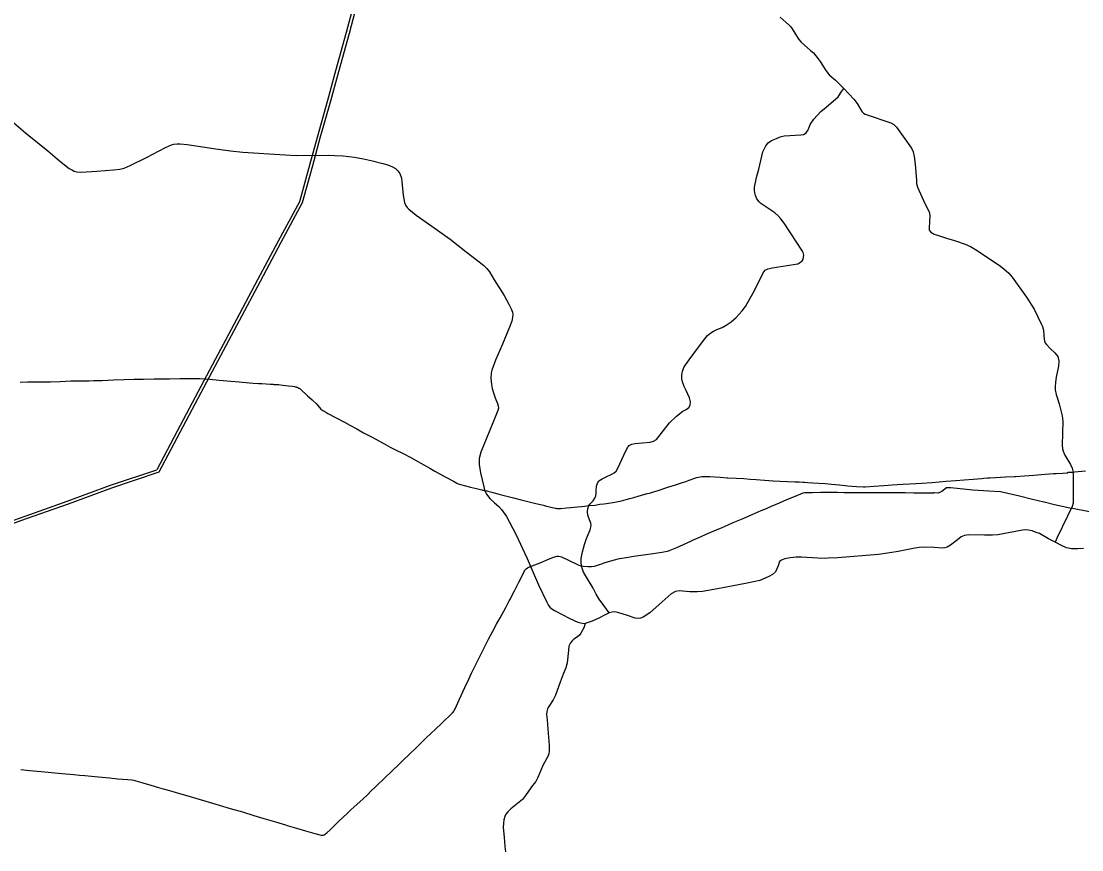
# Model space of a CAD drawing. Extents: x -789162 to -606354, y -1062736 to -945481.
# Drawn here: x -708533 to -703238, y -976168 to -972031 of the extents above; entities that cross this region are included whole.
import ezdxf

# ---------------------------------------------------------------- set-up
doc = ezdxf.new("R2010")
doc.units = 0
for name, color, linetype in [('_SIRSI VZTAHY_ELEKTRICKE VEDENI VN 110 kV S', 7, 'Continuous'), ('_SIRSI VZTAHY_SILNICE III TRIDY_STAV', 7, 'Continuous'), ('_SIRSI VZTAHY_VTL PLYNOVOD', 7, 'Continuous')]:
    doc.layers.add(name, color=color, linetype=linetype)

msp = doc.modelspace()

# ---------------------------------------------------------------- linework, layer by layer
at = {"layer": '_SIRSI VZTAHY_ELEKTRICKE VEDENI VN 110 kV S'}
for points in [[(-706850.7, -971861.4), (-706910.2, -972087.9), (-706963.1, -972279.4), (-707003.6, -972426.2), (-707055.9, -972611.2), (-707092.8, -972749.2), (-707144.3, -972932.7), (-707249.4, -973129.3), (-707352.9, -973322.9), (-707457.3, -973519.4), (-707563.8, -973719.3), (-707664.7, -973908.1), (-707754.2, -974076.9), (-707855.6, -974270.6)], [(-706838.7, -971874), (-706895.7, -972091.8), (-706948.7, -972283.5), (-706989.2, -972430.5), (-707041.5, -972615.4), (-707078.4, -972753.3), (-707130.3, -972938.4), (-707236.1, -973136.3), (-707339.6, -973329.8), (-707444, -973526.5), (-707550.6, -973726.3), (-707651.4, -973915.1), (-707741, -974083.9), (-707845.1, -974282.7)], [(-708712.9, -974572), (-708513.7, -974501.4), (-708303.5, -974427.2), (-708087.2, -974347.6), (-707855.6, -974270.6)], [(-707845.1, -974282.7), (-708082.1, -974361.7), (-708298.3, -974441.3), (-708508.6, -974515.5), (-708707.8, -974586.2)]]:
    msp.add_lwpolyline(points, dxfattribs=at)
at = {"layer": '_SIRSI VZTAHY_SILNICE III TRIDY_STAV'}
for points in [[(-704744, -972011.7), (-704699.5, -972050.2), (-704692, -972056.7), (-704686.7, -972063.4), (-704651.1, -972121.8), (-704639.2, -972135.8), (-704591.8, -972177.4), (-704578.1, -972189.7), (-704554.3, -972218.2), (-704544.7, -972232.7), (-704516.4, -972276.8), (-704498.7, -972299.1), (-704467.2, -972325.2), (-704425.7, -972367.2)], [(-705598, -974984.8), (-705619.4, -974955.3), (-705647, -974916.8), (-705661.8, -974892.1), (-705676.9, -974861.5), (-705715.4, -974798.1), (-705724.9, -974781.2), (-705732.7, -974761.1), (-705737.2, -974737.5), (-705737.1, -974713.4), (-705730.6, -974680.3), (-705720.8, -974644), (-705711, -974613.6), (-705697.8, -974582.4), (-705692.2, -974570), (-705689.1, -974556.5), (-705688, -974546.4), (-705689.9, -974537.7), (-705695.3, -974520.4), (-705704, -974497.6), (-705705.5, -974480.5), (-705704.4, -974464.4), (-705699.4, -974451.1), (-705694.5, -974441.6), (-705677.4, -974424.7), (-705668.7, -974412.3), (-705663.8, -974401), (-705662.6, -974389), (-705662.9, -974375.5), (-705660.5, -974352.2), (-705656.6, -974336.6), (-705649.7, -974325.7), (-705632.7, -974315.5), (-705612.2, -974305.5), (-705584.9, -974292.7), (-705572.2, -974285), (-705563.3, -974277.2), (-705554.7, -974262.5), (-705523.8, -974198.3), (-705506.6, -974158.9), (-705497.2, -974150), (-705483.8, -974143.3), (-705469.4, -974138.9), (-705430.5, -974136.1), (-705393.3, -974133.3), (-705376.6, -974128.3), (-705361.6, -974119.6), (-705338.3, -974089.9), (-705296.9, -974036.4), (-705262, -974003.5), (-705229.7, -973977.4), (-705213, -973969.7), (-705199.8, -973959.8), (-705193.7, -973948.4), (-705191.6, -973931.8), (-705196.8, -973911.9), (-705213.7, -973875), (-705222.5, -973854.7), (-705231.1, -973831), (-705234, -973816.5), (-705234.9, -973797.5), (-705231.1, -973778.5), (-705223.5, -973756.2), (-705198.5, -973721.5), (-705151.4, -973659), (-705120.4, -973617.4), (-705107.4, -973600.1), (-705090.8, -973586.3), (-705077.4, -973578.8), (-705059.6, -973570.9), (-705033.4, -973560.7), (-705013, -973549), (-704988.5, -973532.3), (-704962.8, -973509.5), (-704933.7, -973476.7), (-704917.6, -973455.3), (-704879.1, -973386.9), (-704843.9, -973319.5), (-704828.9, -973287.8), (-704818.4, -973274.7), (-704805.6, -973267.2), (-704781.8, -973261.6), (-704751.9, -973257.7), (-704709.4, -973250.3), (-704668, -973244.4), (-704655.1, -973241.5), (-704642.6, -973234.6), (-704634.4, -973227.5), (-704629.8, -973218.9), (-704627.3, -973210.3), (-704625.4, -973198.9), (-704628.4, -973186.5), (-704632.4, -973178.7), (-704723.8, -973039.9), (-704740, -973017.7), (-704753.6, -973002.4), (-704770.1, -972988.3), (-704806.1, -972963.6), (-704825.5, -972951.8), (-704840.6, -972940.6), (-704849.1, -972932.1), (-704859.6, -972917.9), (-704867.2, -972901), (-704870.7, -972888.3), (-704872.1, -972874.4), (-704871.5, -972860.2), (-704868.8, -972843.5), (-704859.6, -972804.7), (-704850.2, -972770.5), (-704829.7, -972683.2), (-704822.8, -972666), (-704815.4, -972653.6), (-704803.5, -972638.9), (-704787.8, -972627.4), (-704761.7, -972615.8), (-704744, -972609.1), (-704723.6, -972602.8), (-704641.3, -972598.3), (-704627.3, -972596.3), (-704614.3, -972588.8), (-704604.8, -972573.2), (-704593.9, -972547.4), (-704576, -972519.8), (-704540.1, -972482.1), (-704513.6, -972459.6), (-704454.5, -972409.1), (-704436.8, -972379.7), (-704425.7, -972367.2)], [(-704425.7, -972367.2), (-704375.6, -972420.5), (-704360.3, -972442.4), (-704337, -972481.8), (-704328.5, -972489.7), (-704319.3, -972495.6), (-704192.2, -972537.6), (-704176.6, -972546.1), (-704163, -972559.8), (-704088.3, -972664.9), (-704080.6, -972682.8), (-704074.8, -972706.5), (-704070.3, -972745.1), (-704064, -972826.9), (-704062.9, -972840.5), (-704057.9, -972859), (-704021.2, -972941.2), (-703999.6, -972983.4), (-703996.5, -972998.9), (-703998, -973033), (-703999.6, -973062.4), (-703999.6, -973073.7), (-703992.2, -973083.8), (-703975.5, -973093.4), (-703948.2, -973102.7), (-703914.2, -973113.6), (-703872.8, -973126.5), (-703821.1, -973144.2), (-703793.3, -973156.5), (-703769.4, -973171.3), (-703649.9, -973249.7), (-703626.8, -973266.9), (-703602.8, -973288.6), (-703585.9, -973309), (-703513.9, -973408.7), (-703476.6, -973469.4), (-703439.2, -973545.5), (-703435, -973555), (-703428.8, -973573.3), (-703428.3, -973600.6), (-703426.2, -973619.2), (-703421.9, -973635), (-703414.9, -973645), (-703395.9, -973664.3), (-703372.3, -973687.3), (-703358.4, -973704.8), (-703353.5, -973726.6), (-703355.2, -973752.7), (-703365.4, -973808.3), (-703369.9, -973832.8), (-703371.1, -973856), (-703371, -973871.2), (-703366, -973893.9), (-703360.7, -973909.7), (-703351.4, -973941.3), (-703335.3, -974001.8), (-703332.6, -974028.1), (-703335.3, -974147.9), (-703333.8, -974165.6), (-703330.6, -974177.8), (-703322.2, -974198.1), (-703295, -974244.8), (-703286.6, -974262.5), (-703281.3, -974282.3), (-703280.8, -974418.4), (-703281.8, -974437.4), (-703286.6, -974454.3), (-703309.2, -974502.4), (-703360.6, -974607.8), (-703370.9, -974632.4)], [(-708569.4, -972538.8), (-708510.8, -972588.1), (-708451, -972637.3), (-708400.5, -972677.5), (-708352.6, -972717.5), (-708325.6, -972741), (-708292.7, -972766.5), (-708277.5, -972774.6), (-708268, -972779.2), (-708255.8, -972782.6), (-708234.9, -972785.2), (-708154.6, -972779.7), (-708071.8, -972773.6), (-708041.2, -972768.9), (-708018.2, -972764.1), (-707989.4, -972751.7), (-707907, -972710.7), (-707812.5, -972662.3), (-707782.6, -972648.7), (-707770.6, -972645.5), (-707754.7, -972642.9), (-707739.5, -972642.9), (-707703.9, -972646.4), (-707561.3, -972667.8), (-707488.3, -972678.3), (-707426.6, -972684.2), (-707214.3, -972698.1), (-707160.6, -972701.2), (-706999.6, -972700.5), (-706966.7, -972701.3), (-706925.6, -972703.4), (-706869.5, -972709.7), (-706823.6, -972718.3), (-706779.1, -972728), (-706726.9, -972741.1), (-706702.8, -972748.8), (-706679.7, -972758), (-706663.4, -972766.2), (-706652.7, -972777.3), (-706643.2, -972791.9), (-706635, -972814.1), (-706632, -972832), (-706625.3, -972899.9), (-706623.1, -972917.9), (-706619.4, -972935.6), (-706613.5, -972949.8), (-706605.6, -972960.9), (-706597.7, -972969.8), (-706560.6, -972999.7), (-706482.8, -973054.4), (-706391.8, -973119.2), (-706311.1, -973181.9), (-706261.7, -973220.5), (-706223.6, -973250.9), (-706208.7, -973266.3), (-706195.7, -973283), (-706171.1, -973321.6), (-706121.7, -973400.7), (-706098.9, -973443.2), (-706086.2, -973467.6), (-706080.6, -973482.8), (-706079.2, -973494.3), (-706079.8, -973510.8), (-706084, -973529.2), (-706095.1, -973558.8), (-706129.4, -973643.7), (-706164.4, -973723.6), (-706183.4, -973772.4), (-706186.8, -973785.7), (-706187.8, -973813.4), (-706185.2, -973844.5), (-706181.2, -973865.4), (-706174.1, -973890.7), (-706166.2, -973911.2), (-706155.2, -973938.9), (-706151.6, -973950.8), (-706150.5, -973963.5), (-706152.9, -973974.8), (-706162.6, -973999.8), (-706237.8, -974182), (-706246.3, -974214.4), (-706246.3, -974243.9), (-706240.3, -974285.9), (-706223.8, -974355.3), (-706219.2, -974371.8), (-706210.6, -974392.5), (-706193.5, -974413.8), (-706169.6, -974435.5), (-706147.9, -974454), (-706134.4, -974468.8), (-706109.6, -974504.5), (-706064.1, -974591.8), (-706006.6, -974712.7), (-705982.2, -974771.1), (-705950.3, -974844), (-705909, -974931.6), (-705901.8, -974945.3), (-705894.1, -974955.9), (-705883, -974964.9), (-705870.6, -974972.9), (-705793.4, -975012.8), (-705753.3, -975031.3), (-705732, -975037), (-705716.9, -975038.6)], [(-703370.9, -974632.4), (-703404.3, -974614.7), (-703449.6, -974589.3), (-703466.2, -974583), (-703486.3, -974575.2), (-703503.8, -974572.1), (-703519.2, -974571), (-703534.3, -974572.1), (-703657.6, -974594.6), (-703683.4, -974597.7), (-703723.5, -974597.1), (-703804.2, -974594.8), (-703824.2, -974598.8), (-703839.9, -974605.9), (-703859.1, -974619.4), (-703894.3, -974647), (-703909.9, -974656.5), (-703922.4, -974660.4), (-703933, -974661.9), (-703975, -974659.1), (-704021.3, -974656.8), (-704049.4, -974658.4), (-704080.2, -974662.7), (-704154.3, -974679), (-704197, -974685.8), (-704252.3, -974693.2), (-704456.9, -974710.8), (-704504.2, -974712.3), (-704524.1, -974712.8), (-704555.6, -974711.3), (-704636.9, -974707.2), (-704663.5, -974707.3), (-704693.4, -974710.7), (-704721.2, -974715.7), (-704737, -974721.3), (-704746.6, -974728.2), (-704754.4, -974749.2), (-704766.6, -974779.7), (-704782.6, -974792.6), (-704800.4, -974802.4), (-704818.8, -974811.4), (-704844.9, -974822.5), (-704909.3, -974836.4), (-704987.1, -974851.2), (-705056.5, -974865.4), (-705131.2, -974878.8), (-705156.1, -974880.5), (-705195, -974879.5), (-705248.7, -974874.2), (-705265.6, -974877.3), (-705287.2, -974890.1), (-705333.2, -974929.3), (-705395.1, -974984.3), (-705427.4, -975007), (-705440.3, -975011.3), (-705453.3, -975012.6), (-705467.7, -975011), (-705506.7, -974998.4), (-705554.1, -974982.4), (-705571.7, -974979.5), (-705582.9, -974980.6), (-705598, -974984.8)], [(-703229.3, -974663.6), (-703258.1, -974665.6), (-703288.8, -974665.1), (-703314.9, -974660), (-703336.4, -974650.8), (-703370.9, -974632.4)], [(-705598, -974984.8), (-705618.2, -974994.4), (-705649.2, -975010.6), (-705683.2, -975026.1), (-705716.9, -975038.6)], [(-705716.9, -975038.6), (-705723.5, -975059), (-705738.7, -975086.5), (-705746, -975096.1), (-705755.8, -975104.1), (-705773.4, -975116.9), (-705782.2, -975125.1), (-705790.2, -975133.7), (-705793.9, -975141.5), (-705798.1, -975151.7), (-705801.1, -975173.3), (-705806.5, -975234.6), (-705813.1, -975258.6), (-705827.1, -975290.4), (-705841.7, -975331.3), (-705865, -975395.1), (-705876.4, -975419.5), (-705898.9, -975452.6), (-705905.2, -975464.7), (-705909.3, -975477.1), (-705910.6, -975491.4), (-705907.7, -975519.6), (-705903, -975565.4), (-705897.6, -975645.2), (-705896.3, -975664.5), (-705896.5, -975677.1), (-705898.4, -975687.2), (-705902.5, -975697.7), (-705928, -975747.6), (-705953.4, -975806.2), (-705963.7, -975826.2), (-705980.6, -975847.4), (-705999.8, -975874.3), (-706014.4, -975896.5), (-706029.9, -975916.1), (-706087.7, -975962.7), (-706103.3, -975978.2), (-706113.2, -975989.6), (-706118.3, -976001.1), (-706123, -976017.5), (-706125.5, -976035.2), (-706125.9, -976055.6), (-706122.4, -976104.7), (-706118.9, -976151), (-706115.2, -976177.2)]]:
    msp.add_lwpolyline(points, dxfattribs=at)
at = {"layer": '_SIRSI VZTAHY_VTL PLYNOVOD'}
for points in [[(-708537.5, -973832.3), (-708502, -973831.2), (-708465.9, -973831.2), (-708460.5, -973831.1), (-708446.4, -973831.3), (-708386, -973830.6), (-708338.8, -973829.4), (-708284.8, -973827.2), (-708269.1, -973826.8), (-708269.1, -973826.8), (-708235.2, -973826.2), (-708194.9, -973825.9), (-708169.7, -973825.4), (-708127.9, -973824.2), (-708072.7, -973821.8), (-708018.2, -973820), (-707969.1, -973818.8), (-707921.5, -973817.9), (-707869.5, -973817.2), (-707869.4, -973817.2), (-707792.4, -973816.3), (-707739.1, -973815.4), (-707685.6, -973814.3), (-707639.5, -973815.5), (-707614.5, -973816.1), (-707590.3, -973817.5), (-707544.9, -973822.8), (-707486, -973828.4), (-707485.9, -973828.4), (-707445, -973831.6), (-707392.3, -973836.3), (-707374.2, -973837.5), (-707348, -973839.3), (-707330.8, -973840.5), (-707309.9, -973841.7), (-707289.7, -973842.8), (-707275.5, -973843.5), (-707270.4, -973843.9), (-707260, -973844.5), (-707247, -973845.4), (-707228.1, -973847.8), (-707198.6, -973851.2), (-707180, -973853.7), (-707169.1, -973855.3), (-707164, -973856.1), (-707160.7, -973856.9), (-707159, -973857.3), (-707156.4, -973858.1), (-707152.3, -973859.9), (-707146.7, -973862.6), (-707146.7, -973862.6), (-707144.8, -973863.7), (-707142.6, -973865.3), (-707137.1, -973869.9), (-707131.7, -973874.6), (-707112.1, -973892.4), (-707102.8, -973900.6), (-707092.9, -973909.5), (-707080.7, -973920.9), (-707074.9, -973926.2), (-707060.9, -973939.7), (-707052, -973948.9), (-707036.6, -973967.1), (-707032, -973971.2), (-707026.5, -973975), (-707012.1, -973983.4), (-707001.7, -973989.5), (-706961, -974010.9), (-706919, -974032.7), (-706891.8, -974047.3), (-706857.1, -974066.8), (-706823.7, -974085.2), (-706783.4, -974106.6), (-706725.5, -974137.9), (-706690.1, -974157.1), (-706664.6, -974170.5), (-706626.2, -974189.4), (-706587.8, -974209.7), (-706537.7, -974237.6), (-706493.2, -974262.7), (-706467.3, -974276.8), (-706467.1, -974276.9), (-706416.5, -974305.4), (-706375.5, -974327.5), (-706357.4, -974337.7), (-706355.7, -974338.4), (-706339.2, -974344.1), (-706290.6, -974356.6), (-706259.4, -974364.3), (-706233.8, -974370.1), (-706228.2, -974371.5), (-706227.5, -974371.7), (-706227.4, -974371.7), (-706221.1, -974373.2), (-706214.6, -974374.9), (-706208.3, -974376.3), (-706204, -974377.4), (-706177.2, -974384.2), (-706147.8, -974391.9), (-706074.7, -974410.7), (-706037.2, -974419.9), (-706010.4, -974426.9), (-705964.1, -974438.8), (-705925.8, -974447.9), (-705910.6, -974451.5), (-705901.7, -974453.6), (-705867.2, -974461.5), (-705864.2, -974462.3), (-705858.4, -974463.6), (-705851.9, -974464.3), (-705839.3, -974463.2), (-705810, -974460.7), (-705789.6, -974458.8), (-705789.5, -974458.8), (-705756.3, -974455.5), (-705735.2, -974453.2), (-705720.7, -974451.5), (-705696.8, -974449.5), (-705667.3, -974446.3), (-705643.4, -974442.8), (-705624.8, -974440.3), (-705610.3, -974438.3), (-705568.8, -974431.7), (-705536.8, -974425.1), (-705512.4, -974419.1), (-705512.2, -974419.1), (-705493.6, -974413.9), (-705474.6, -974408.4), (-705452.2, -974402.1), (-705419.3, -974392.9), (-705419.1, -974392.8), (-705416, -974392), (-705407.4, -974389.1), (-705396.9, -974386.5), (-705376.8, -974381), (-705364.9, -974377.7), (-705358.3, -974375.4), (-705310.4, -974358.8), (-705262, -974343.2), (-705236.7, -974335.1), (-705215.4, -974328.4), (-705198.9, -974322.8), (-705198.8, -974322.8), (-705192.4, -974320.3), (-705175.4, -974313.9), (-705159.1, -974309.4), (-705151.6, -974307.6), (-705142.9, -974305.4), (-705142.8, -974305.4), (-705134.3, -974303.6), (-705126, -974303.3), (-705095.4, -974304.4), (-705043.2, -974307.7), (-705008.8, -974310.2), (-705005.8, -974310.4), (-704963.9, -974312.7), (-704925.9, -974314.7), (-704893.9, -974316.9), (-704863.7, -974319.1), (-704822.4, -974322.3), (-704778.6, -974324.9), (-704778, -974324.9), (-704744.9, -974326.8), (-704706.6, -974328.6), (-704670, -974330.1), (-704648.8, -974330.9), (-704631.5, -974331.7), (-704623.2, -974332.1), (-704607.1, -974333.4), (-704580, -974335.5), (-704519.1, -974339.2), (-704488, -974341.5), (-704448.5, -974345.5), (-704406, -974350.1), (-704363, -974353.3), (-704327.8, -974355.4), (-704322.8, -974355.3), (-704319, -974355.1), (-704274.1, -974352.3), (-704227, -974348.9), (-704184, -974346.1), (-704130.8, -974342.8), (-704098.2, -974341.1), (-704067.2, -974339.2), (-704036.3, -974337.1), (-703984.8, -974333.8), (-703984.6, -974333.8), (-703984.4, -974333.8), (-703984.4, -974333.8), (-703950.7, -974331.1), (-703914.6, -974327.9), (-703867, -974323.3), (-703826.1, -974320.6), (-703780.5, -974316.5), (-703737.3, -974313.5), (-703727.3, -974312.7), (-703708.9, -974311.4), (-703697.4, -974310.3), (-703668.3, -974308.9), (-703619, -974306.1), (-703575.8, -974303.6), (-703569.4, -974303.2), (-703523.8, -974300.2), (-703477, -974296.6), (-703440.1, -974293.8), (-703378.8, -974289.5), (-703365.8, -974288.7), (-703365.7, -974288.7), (-703332.3, -974286.8), (-703310, -974285.1), (-703309.4, -974285.1), (-703309, -974285)], [(-703309, -974285), (-703309.1, -974284.1), (-703308.7, -974284), (-703308.3, -974284), (-703307.9, -974283.9), (-703307.5, -974283.9), (-703307.3, -974284.8)], [(-703309, -974285), (-703308.2, -974284.9), (-703307.3, -974284.8)], [(-703219.4, -974277.2), (-703275.1, -974282.8), (-703283.8, -974283.7), (-703288.3, -974283.9), (-703306.4, -974284.6), (-703306.9, -974284.7), (-703307.3, -974284.8)], [(-703181.9, -974484.5), (-703267.4, -974467.2), (-703284, -974463.8), (-703297.3, -974461.3), (-703374.1, -974445.8), (-703426.5, -974432.8), (-703427.6, -974432.5), (-703484.7, -974418.3), (-703548.8, -974403), (-703643.7, -974380.4), (-703702.6, -974376.8), (-703782.8, -974371.5), (-703892.6, -974361.1), (-703913.4, -974360), (-703937.6, -974379.4), (-703954.8, -974387.7), (-703975.2, -974385.7), (-703978.3, -974385.7), (-703978.6, -974385.7)], [(-708535, -975767.2), (-708491.2, -975771.4), (-708433.3, -975776.4), (-708330.6, -975786.3), (-708270.1, -975791.8), (-708242.3, -975794.3), (-708241.9, -975794.3), (-708215.1, -975796.7), (-708165.6, -975801.3), (-708109.8, -975806.8), (-708092.3, -975808.8), (-708051.1, -975812.8), (-708000.4, -975817.1), (-707980, -975818.6), (-707970.4, -975819.9), (-707961.2, -975822.5), (-707960.1, -975822.8), (-707924.8, -975833.9), (-707884.9, -975845.7), (-707846.8, -975856.7), (-707824.5, -975863.1), (-707792.7, -975871.8), (-707741.9, -975886.4), (-707700.2, -975898.7), (-707656.1, -975912.1), (-707595.1, -975929.6), (-707543.8, -975944.8), (-707489.3, -975960.8), (-707428, -975978.6), (-707371.4, -975995.7), (-707320.9, -976011.1), (-707263.1, -976028.1), (-707212.8, -976043.3), (-707204.4, -976045.9), (-707158.5, -976059.6), (-707114.2, -976072.2), (-707066.6, -976086.5), (-707035.5, -976095.1), (-707029.9, -976095), (-707025.2, -976094.4), (-707020.9, -976093.1), (-707015.1, -976090.4), (-707006.3, -976082.7), (-706990, -976067.5), (-706976.5, -976054.6), (-706976.4, -976054.5), (-706975.4, -976053.5), (-706948, -976026.7), (-706903.1, -975984), (-706888.2, -975970.3), (-706870.5, -975953.8), (-706843, -975928.6), (-706842.4, -975928), (-706842.4, -975928), (-706806.2, -975894.4), (-706806, -975894.2), (-706793.8, -975882.5), (-706793.7, -975882.4), (-706793.7, -975882.4), (-706793.6, -975882.3), (-706758.2, -975847.3), (-706721.1, -975811.6), (-706680.9, -975773.1), (-706648.2, -975741.9), (-706622.8, -975717.2), (-706599.5, -975694.5), (-706558.4, -975654.6), (-706512.4, -975610.5), (-706462.4, -975563.1), (-706434.8, -975536.8), (-706379.9, -975483.2), (-706376.3, -975479.4), (-706375.3, -975478.3), (-706373.6, -975476), (-706371.8, -975472.8), (-706366.7, -975463.2), (-706345.9, -975419), (-706318.2, -975357.7), (-706298.6, -975316), (-706284.7, -975286.2), (-706266.8, -975249.9), (-706236.6, -975188.7), (-706220.3, -975156.6), (-706220.3, -975156.6), (-706220.1, -975156.3), (-706199.4, -975116), (-706178.7, -975076.4), (-706159.9, -975042), (-706141.5, -975009.8), (-706114, -974958.5), (-706096.3, -974924.6), (-706096.3, -974924.6), (-706093.7, -974919.7), (-706070.4, -974874.8), (-706048.4, -974831.8), (-706023.8, -974782.8), (-706021.1, -974777.5), (-706018.9, -974773.5), (-706016.4, -974770.2), (-706014.5, -974768), (-706011.4, -974765.3), (-706004.8, -974760.2), (-705997.9, -974756.3), (-705995.1, -974755.2), (-705992.3, -974754.2), (-705986.4, -974752.1), (-705982.3, -974750.4), (-705942.1, -974734.3), (-705903.3, -974718.4), (-705876, -974707.5), (-705857.7, -974701.2), (-705856.7, -974701.4), (-705856.6, -974701.4), (-705856.6, -974701.4), (-705853, -974701.8), (-705848.8, -974702.4), (-705842.2, -974703), (-705835.4, -974704.3), (-705756.4, -974744.1), (-705740.2, -974750.1), (-705736.9, -974750.5), (-705725.4, -974751.4), (-705704.5, -974752.7), (-705685.3, -974753), (-705671.4, -974751.3), (-705660.4, -974748.1), (-705645.7, -974743.2), (-705634.9, -974739.4), (-705627.1, -974736.8), (-705601.2, -974728.1), (-705571.4, -974719.9), (-705545.4, -974713.5), (-705522.8, -974709.9), (-705512.9, -974708.4), (-705474.2, -974702.5), (-705426.1, -974695.5), (-705378.7, -974688.4), (-705333.8, -974681.4), (-705306.1, -974677.1), (-705301.2, -974675.7), (-705296.2, -974673.9), (-705292.8, -974672.4), (-705259.6, -974657.8), (-705227.2, -974643), (-705190.5, -974626.5), (-705190.4, -974626.5), (-705190.4, -974626.5), (-705186.1, -974624.4), (-705185.2, -974624.1), (-705172.8, -974618.7), (-705141.3, -974604.5), (-705113.1, -974592), (-705089.3, -974581.8), (-705061.9, -974570.3), (-705033, -974557.9), (-705002.8, -974545), (-704977.7, -974534.1), (-704936.8, -974516.4), (-704901.6, -974501.3), (-704882.9, -974493), (-704852.9, -974480.2), (-704838.5, -974474.3), (-704825, -974468.9), (-704823.6, -974468.3), (-704787.6, -974452.9), (-704746.7, -974434.7), (-704711.1, -974419.1), (-704673.1, -974403.7), (-704629.1, -974386.3), (-704622.4, -974384.2), (-704615, -974383.9), (-704612.6, -974383.8), (-704610.1, -974384), (-704600.9, -974384.1), (-704582.6, -974384.1), (-704541.5, -974383), (-704501.8, -974381.9), (-704456.9, -974382.6), (-704424.1, -974383.5), (-704380.8, -974384.1), (-704343.4, -974384.3), (-704323.6, -974384), (-704276.6, -974383.9), (-704236, -974384.2), (-704193.6, -974384.3), (-704156.1, -974384.3), (-704123, -974384.5), (-704119.9, -974384.5), (-704077.1, -974384.9), (-704035, -974385.4), (-703982.2, -974386), (-703979.9, -974385.7), (-703979.6, -974385.7)], [(-703979.6, -974385.7), (-703979.6, -974385.4), (-703979.6, -974385.2), (-703979.1, -974385.2), (-703978.6, -974385.2), (-703978.6, -974385.4), (-703978.6, -974385.7)], [(-703978.6, -974385.7), (-703979, -974385.7), (-703979.1, -974385.7), (-703979.4, -974385.7), (-703979.6, -974385.7)]]:
    msp.add_lwpolyline(points, dxfattribs=at)

doc.saveas('drawing.dxf')
